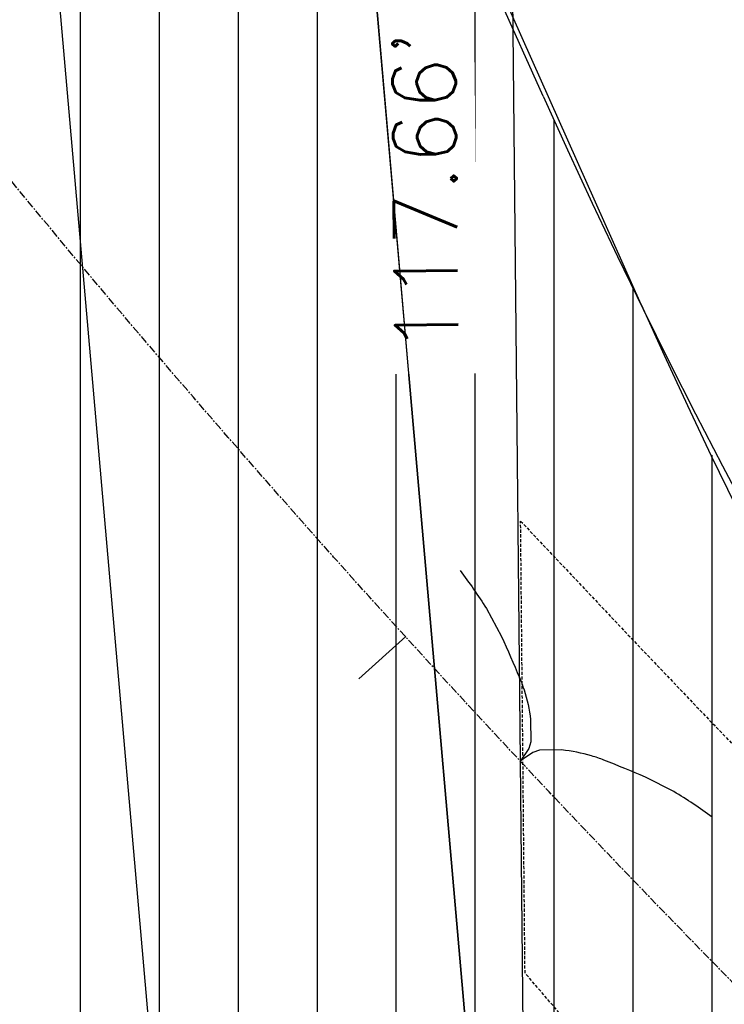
# Model space of a CAD drawing. Extents: x 429357 to 505151, y 227904 to 248592.
# Tile 424 of 656: x 441965 to 442077, y 236317 to 236473. Entities that reach past the tile are written whole.
import ezdxf

# ---------------------------------------------------------------- set-up
doc = ezdxf.new("R2010")
doc.units = 0
doc.header["$MEASUREMENT"] = 0
doc.linetypes.add('CENTER', pattern=[2, 1.25, -0.25, 0.25, -0.25])
doc.linetypes.add('DASHED', pattern=[0.75, 0.5, -0.25])
for name, color, linetype in [('C-ALGN-TEXT', 3, 'Continuous'), ('V-ANNO-TIE', 1, 'Continuous'), ('V-ASPH-EDGE', 171, 'DASHED'), ('V-PROP-LINE-GOVT', 13, 'Continuous'), ('V-RWAY-BRNG', 63, 'Continuous'), ('V-RWAY-CNTR-2012', 4, 'CENTER'), ('V-RWAY-CNTR-ALIGN-STALBLS', 3, 'Continuous'), ('V-RWAY-LINE-COVER', 73, 'Continuous'), ('V-RWAY-LINE-Original PLO', 13, 'Continuous'), ('V-RWAY-PATT-NEW ROAD-400', 23, 'Continuous'), ('V-RWAY-PATT-NEW ROAD-COVER', 23, 'Continuous'), ('V-RWAY-PATT-OLD ROAD', 21, 'Continuous'), ('V-RWAY-PATT-RR', 24, 'Continuous'), ('V-RWAY-PATT-RR-COVER', 24, 'Continuous'), ('V-RWAY-PATT-RR-KEY', 24, 'Continuous')]:
    doc.layers.add(name, color=color, linetype=linetype)
doc.styles.add('L100', font='simplex.shx', dxfattribs={"height": 0.1})

# ---------------------------------------------------------------- blocks, each defined once
blk = doc.blocks.new('half_tic')
blk.add_line((0, 0), (0, 0.04164999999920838))
blk = doc.blocks.new('*U161')
at = {"layer": 'C-ALGN-TEXT', "color": 3, "linetype": 'Continuous', "lineweight": -3, "xscale": 240.0960384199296, "yscale": 240.0960384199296, "zscale": 240.0960384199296, "rotation": 132.2961171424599}
blk.add_blockref('half_tic', (442026.4968298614, 236375.1947772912), dxfattribs=at)
blk = doc.blocks.new('tie')
at = {"color": 1}
blk.add_lwpolyline([(0.3, 0.1, 0.02307244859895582), (0.2269039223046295, 0.09835760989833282), (0.1771062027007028, 0.0915560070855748, 0.00664751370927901), (0.1076052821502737, 0.07629261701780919, 0.02307244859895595), (0.08786796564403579, 0.07071067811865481, 0.0445134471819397), (0.04346351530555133, 0.05137316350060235), (0.01474548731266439, 0.03079341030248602), (0.008198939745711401, 0.02194070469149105), (0, 0)], format="xyb", dxfattribs=at)
blk = doc.blocks.new('tie3')
at = {"color": 1}
blk.add_lwpolyline([(0.3144912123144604, -0.03309497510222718, -0.02307244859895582), (0.2427544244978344, -0.04722180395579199), (0.192659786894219, -0.05129635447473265, -0.00664751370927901), (0.1215025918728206, -0.05134764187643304, -0.02307244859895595), (0.1010264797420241, -0.05014409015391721, -0.0445134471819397), (0.05350093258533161, -0.04081579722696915), (0.02102691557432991, -0.02689855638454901), (0.01272860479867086, -0.01966214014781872), (0, 0)], format="xyb", dxfattribs=at)

msp = doc.modelspace()

# ---------------------------------------------------------------- hatches: boundary and pattern name
at = {"layer": 'V-RWAY-PATT-OLD ROAD'}
h = msp.add_hatch(dxfattribs=at)
h.set_pattern_fill('ANSI31', color=256, scale=100, angle=45)
h.set_pattern_definition([(90, (0, 0), (-12.5, 2.664535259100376e-15), [])])
edge = h.paths.add_edge_path()
edge.add_line((444754.7902537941, 235688.7139485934), (445152.242234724, 235891.9075307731))
edge.add_line((445152.242234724, 235891.9075307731), (444804.834635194, 235935.4961069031))
edge.add_line((444804.834635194, 235935.4961069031), (444618.22951448, 235955.8303361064))
edge.add_arc((443941.3333751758, 237279.8569683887), 1487.022160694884, 267.29236154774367, 297.0779613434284, ccw=False)
edge.add_line((443871.0870157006, 235794.4949400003), (442962.2969302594, 235837.4737690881))
edge.add_line((442962.2969302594, 235837.4737690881), (442857.2417159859, 235844.8373698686))
edge.add_line((442857.2417159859, 235844.8373698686), (442782.7034142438, 235856.4437475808))
edge.add_line((442782.7034142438, 235856.4437475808), (442695.913377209, 235877.424834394))
edge.add_line((442695.913377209, 235877.424834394), (442629.2378515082, 235899.3191366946))
edge.add_line((442629.2378515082, 235899.3191366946), (442556.853763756, 235929.2295156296))
edge.add_line((442556.853763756, 235929.2295156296), (442514.7602990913, 235949.8077847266))
edge.add_line((442514.7602990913, 235949.8077847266), (442495.0814236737, 235960.2897114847))
edge.add_line((442495.0814236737, 235960.2897114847), (442440.3546220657, 235992.5402412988))
edge.add_line((442440.3546220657, 235992.5402412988), (442388.503931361, 236027.6996443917))
edge.add_line((442388.503931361, 236027.6996443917), (442333.5335692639, 236070.5680968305))
edge.add_line((442333.5335692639, 236070.5680968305), (442301.7545508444, 236098.3580085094))
edge.add_line((442301.7545508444, 236098.3580085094), (442240.0489784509, 236159.8259130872))
edge.add_line((442240.0489784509, 236159.8259130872), (442202.8157549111, 236202.7021063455))
edge.add_line((442202.8157549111, 236202.7021063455), (442141.7869390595, 236285.5531705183))
edge.add_line((442141.7869390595, 236285.5531705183), (442110.0769709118, 236336.9418835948))
edge.add_line((442110.0769709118, 236336.9418835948), (442079.7270699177, 236393.8177041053))
edge.add_line((442079.7270699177, 236393.8177041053), (442048.2752310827, 236460.689768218))
edge.add_line((442048.2752310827, 236460.689768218), (441604.9436267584, 237454.6921821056))
edge.add_line((441604.9436267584, 237454.6921821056), (441491.3046447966, 237696.9980128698))
edge.add_line((441491.3046447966, 237696.9980128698), (441412.3231467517, 237846.3385729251))
edge.add_line((441412.3231467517, 237846.3385729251), (441328.0562235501, 237988.4674935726))
edge.add_line((441328.0562235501, 237988.4674935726), (441238.6121246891, 237930.3074923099))
edge.add_line((441238.6121246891, 237930.3074923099), (441324.3246350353, 237781.1410585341))
edge.add_line((441324.3246350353, 237781.1410585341), (441387.0982817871, 237653.632227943))
edge.add_line((441387.0982817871, 237653.632227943), (441430.9992233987, 237551.4581331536))
edge.add_line((441430.9992233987, 237551.4581331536), (441991.4290983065, 236161.0223578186))
edge.add_arc((444602.7808922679, 237213.5553731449), 2815.490000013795, 201.9524216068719, 209.3258199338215)
edge.add_arc((442975.3944529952, 236837.9861106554), 1300.463355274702, 230.4943875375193, 268.7984778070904)
edge.add_line((442948.1250611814, 235537.8086924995), (443856.9152377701, 235494.8298591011))
edge.add_arc((443941.3333830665, 237279.8569318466), 1787.02212456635, 267.292364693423, 297.0779617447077)
at = {"layer": 'V-RWAY-PATT-RR'}
h = msp.add_hatch(dxfattribs=at)
h.set_pattern_fill('DOTS', color=256, scale=2, angle=90)
h.set_pattern_definition([(90, (0, 0), (-12.5, 6.250000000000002), [0, -12.5])])
edge = h.paths.add_edge_path()
edge.add_line((463249.5569567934, 239485.3821469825), (461904.7070020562, 239374.4039449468))
edge.add_arc((462009.4010453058, 238105.7063381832), 1273.009999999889, 94.71740949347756, 114.6678835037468)
edge.add_line((461478.1004505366, 239262.5443294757), (461031.2811906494, 239057.3337984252))
edge.add_arc((460759.9026580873, 239648.2252816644), 650.2300000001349, 271.17661248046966, 294.66788350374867, ccw=False)
edge.add_line((460773.2546879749, 238998.1323835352), (460346.4777835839, 238989.3669624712))
edge.add_arc((460406.6379977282, 236060.2447020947), 2929.739999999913, 91.1766124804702, 111.026612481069)
edge.add_line((459355.4427855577, 238794.904661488), (459131.218265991, 238708.7134183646))
edge.add_arc((458939.5680135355, 239207.2871043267), 534.1400000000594, 256.443279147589, 291.02661248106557, ccw=False)
edge.add_line((458814.3613980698, 238688.0291308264), (458387.2810669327, 238791.0093170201))
edge.add_arc((457932.7290611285, 236905.88725293), 1939.149999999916, 76.4432791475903, 106.7099458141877)
edge.add_line((457375.1715032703, 238763.151986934), (457000.1484570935, 238650.5687186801))
edge.add_arc((456858.6967817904, 239121.7545261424), 491.9599999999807, 259.55994581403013, 286.7099458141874, ccw=False)
edge.add_line((456769.5503367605, 238637.9389074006), (456400.7484175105, 238705.8932659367))
edge.add_arc((456037.151750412, 236732.5813026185), 2006.529999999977, 79.55994581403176, 118.7266124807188)
edge.add_line((455072.7515140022, 238492.1536441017), (454863.0398948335, 238377.2132518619))
edge.add_arc((454394.0018526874, 239232.9848857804), 975.8799999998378, 277.9103045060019, 298.72661248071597, ccw=False)
edge.add_arc((454135.6978361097, 241092.0256720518), 2852.780000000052, 269.1932791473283, 277.9103045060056, ccw=False)
edge.add_line((454095.5322062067, 238239.5284414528), (453403.3836644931, 238249.2744919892))
edge.add_arc((453381.4962838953, 236694.8685809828), 1554.560000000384, 89.19327914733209, 119.9432791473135)
edge.add_line((452605.5494438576, 238041.9258533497), (452483.7873136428, 237971.7870833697))
edge.add_arc((452222.5112140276, 238425.3669575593), 523.4499999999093, 271.9544379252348, 299.9432791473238, ccw=False)
edge.add_line((452240.3633516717, 237902.221467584), (451086.9456391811, 237862.8615339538))
edge.add_arc((451115.1744916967, 237035.633043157), 827.710000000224, 91.9544379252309, 110.8395699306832)
edge.add_line((450820.7145963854, 237809.1944267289), (450693.6046129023, 237760.809394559))
edge.add_arc((450224.5520669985, 238993.0347065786), 1318.480000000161, 281.2229032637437, 290.83956993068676, ccw=False)
edge.add_line((450481.1631621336, 237699.7674270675), (449789.9815760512, 237562.6226414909))
edge.add_arc((450145.3091580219, 235771.8445185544), 1825.689999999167, 101.2229032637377, 111.5229032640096)
edge.add_line((449475.5125713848, 237470.2309612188), (449217.3484181, 237368.4181674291))
edge.add_arc((448647.9650044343, 238812.1894402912), 1551.989999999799, 282.6229032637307, 291.52290326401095, ccw=False)
edge.add_line((448987.1265540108, 237297.7118394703), (448143.3331885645, 237108.7474961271))
edge.add_arc((448499.7872808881, 235517.0525082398), 1631.119999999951, 102.6229032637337, 118.0501507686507)
edge.add_line((447732.7625232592, 236956.5751637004), (447555.3000096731, 236862.0173316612))
edge.add_arc((447294.9304856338, 237350.6688711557), 553.6899999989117, 281.36681743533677, 298.0501507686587, ccw=False)
edge.add_line((447404.057019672, 236807.8392333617), (447179.3068485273, 236762.6570887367))
edge.add_arc((447321.9898558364, 236052.9070186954), 723.9499999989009, 101.3668174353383, 126.716817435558)
edge.add_line((446889.1687771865, 236633.2254798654), (446741.1121535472, 236522.7998569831))
edge.add_arc((446432.1498260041, 236937.0508057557), 516.7799999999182, 277.53388763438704, 306.71681743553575, ccw=False)
edge.add_line((446499.9061748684, 236424.731915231), (446016.0313089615, 236360.7374094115))
edge.add_arc((446189.5670424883, 235048.6000826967), 1323.562999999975, 97.53388763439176, 132.8005543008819)
edge.add_line((445290.2742763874, 236019.7290832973), (444246.4260034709, 235053.0962259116))
edge.add_arc((443521.8880459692, 235835.5108622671), 1066.36199999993, 228.9838876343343, 312.8005543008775, ccw=False)
edge.add_line((442822.0653362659, 235030.91401289), (442755.0557848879, 235089.1976189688))
edge.add_arc((444602.7808922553, 237213.5553731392), 2815.489999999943, 201.9524216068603, 228.9838876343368, ccw=False)
edge.add_line((441991.4290983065, 236161.0223578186), (441430.9992233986, 237551.4581331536))
edge.add_arc((439156.5041961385, 236634.6988076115), 2452.299999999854, 21.95242160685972, 32.48251394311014)
edge.add_line((441225.1550658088, 237951.6873684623), (440654.1831325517, 238848.5376687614))
edge.add_line((440654.1831325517, 238848.5376687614), (440485.4906138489, 238741.1410458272))
edge.add_line((440485.4906138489, 238741.1410458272), (441056.4625471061, 237844.2907455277))
edge.add_arc((439156.5041961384, 236634.6988076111), 2252.322000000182, 27.76665392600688, 32.482513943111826, ccw=False)
edge.add_arc((439156.504196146, 236634.6988076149), 2252.32199999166, 21.952425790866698, 27.766653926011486, ccw=False)
edge.add_line((441245.5206451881, 237476.6992038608), (441805.719503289, 236086.8368777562))
edge.add_arc((444602.5515866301, 237214.1299268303), 3015.46999999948, 201.9524257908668, 228.9791129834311)
edge.add_line((442623.3957599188, 234939.047173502), (442690.6822036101, 234880.5128819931))
edge.add_arc((443521.8243438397, 235835.9288847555), 1266.339999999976, 228.9791129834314, 290.2257014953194)
edge.add_arc((443521.8243438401, 235835.9288847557), 1266.339999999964, 290.2257014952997, 294.2147918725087)
edge.add_arc((443521.8243438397, 235835.9288847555), 1266.339999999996, 294.2147918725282, 312.7856754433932)
edge.add_line((444381.9957204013, 234906.5623270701), (444602.2903960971, 235110.4551537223))
edge.add_line((444602.2903960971, 235110.4551537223), (445223.2806271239, 235685.210095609))
edge.add_line((445223.2806271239, 235685.210095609), (445300.9499702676, 235757.0966351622))
edge.add_line((445300.9499702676, 235757.0966351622), (445415.1598807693, 235862.8031458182))
edge.add_line((445415.1598807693, 235862.8031458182), (445426.535522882, 235873.3318243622))
edge.add_arc((446189.7224646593, 235048.7514671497), 1123.560000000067, 97.51900877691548, 132.7856754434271, ccw=False)
edge.add_line((446042.6988944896, 236162.6505395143), (446284.5677246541, 236194.574813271))
edge.add_line((446284.5677246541, 236194.574813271), (446525.9442485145, 236226.4341075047))
edge.add_line((446525.9442485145, 236226.4341075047), (446587.0863805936, 236237.216423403))
edge.add_line((446587.0863805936, 236237.216423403), (446647.0660920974, 236253.249291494))
edge.add_arc((446432.1499209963, 236937.0508766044), 716.7800000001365, 287.4477299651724, 306.7168174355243)
edge.add_line((446860.6843401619, 236362.4798888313), (447008.7408688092, 236472.9054408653))
edge.add_arc((447321.989855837, 236052.9070186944), 523.9499999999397, 101.36681743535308, 126.71681743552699, ccw=False)
edge.add_line((447218.7247661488, 236566.5799922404), (447371.5301967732, 236597.2988879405))
edge.add_line((447371.5301967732, 236597.2988879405), (447443.4806873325, 236611.7632928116))
edge.add_line((447443.4806873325, 236611.7632928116), (447587.8170744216, 236656.2146867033))
edge.add_arc((447294.9441192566, 237350.630811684), 753.6500000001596, 292.8677919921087, 298.0501507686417)
edge.add_line((447649.343678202, 236685.5073080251), (447826.8113679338, 236780.0678980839))
edge.add_arc((448499.7872808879, 235517.0525082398), 1431.119999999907, 102.62290326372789, 118.0501507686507, ccw=False)
edge.add_line((448187.0398554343, 236913.5815993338), (448576.1928055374, 237000.7309355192))
edge.add_line((448576.1928055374, 237000.7309355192), (448886.9053762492, 237070.3138444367))
edge.add_line((448886.9053762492, 237070.3138444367), (449030.8332208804, 237102.5459426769))
edge.add_arc((448647.9650044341, 238812.1894402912), 1751.989999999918, 282.6229032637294, 291.5229032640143)
edge.add_line((449290.7230421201, 237182.363969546), (449548.8871954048, 237284.1767633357))
edge.add_arc((450145.309158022, 235771.8445185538), 1625.689999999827, 101.22290326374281, 111.52290326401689, ccw=False)
edge.add_line((449828.9068680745, 237366.4471546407), (450520.088454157, 237503.5919402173))
edge.add_arc((450224.5520669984, 238993.0347065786), 1518.480000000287, 281.222903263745, 290.8395699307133)
edge.add_line((450764.7551113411, 237573.893353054), (450891.8650948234, 237622.2783852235))
edge.add_arc((451115.174491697, 237035.6330431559), 627.710000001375, 91.9544379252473, 110.83956993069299, ccw=False)
edge.add_line((451093.7665915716, 237662.9778812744), (452220.4698538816, 237701.4261946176))
edge.add_line((452220.4698538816, 237701.4261946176), (452345.163784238, 237712.3899246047))
edge.add_line((452345.163784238, 237712.3899246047), (452440.8698575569, 237735.6573046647))
edge.add_arc((452222.5112140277, 238425.3669575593), 723.4499999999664, 287.5675279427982, 299.9432791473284)
edge.add_line((452583.6157975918, 237798.4830909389), (452705.3779278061, 237868.6218609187))
edge.add_arc((453381.4962838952, 236694.8685809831), 1354.560000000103, 89.19327914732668, 119.9432791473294, ccw=False)
edge.add_line((453400.5677705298, 238049.2943161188), (454092.7163122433, 238039.5482655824))
edge.add_arc((454135.6978361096, 241092.0256720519), 3052.780000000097, 269.1932791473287, 277.9103045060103)
edge.add_arc((454394.0018526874, 239232.9848857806), 1175.880000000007, 277.9103045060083, 298.7266124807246)
edge.add_line((454959.1660665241, 238201.8286484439), (455168.8776856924, 238316.7690406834))
edge.add_arc((456037.151750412, 236732.5813026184), 1806.530000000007, 79.55994581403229, 118.72661248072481, ccw=False)
edge.add_line((456364.5070787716, 238509.2042592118), (456733.3089980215, 238441.2499006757))
edge.add_arc((456858.6967817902, 239121.7545261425), 691.9600000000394, 259.5599458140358, 286.7099458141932)
edge.add_line((457057.6538133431, 238459.014199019), (457432.67685952, 238571.5974672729))
edge.add_arc((457932.7290611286, 236905.8872529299), 1739.150000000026, 76.44327914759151, 106.70994581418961, ccw=False)
edge.add_line((458340.3994945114, 238596.5816488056), (458767.4798256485, 238493.6014626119))
edge.add_arc((458939.5680135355, 239207.2871043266), 734.1399999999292, 256.44327914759, 291.0266124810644)
edge.add_line((459202.978573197, 238522.0306438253), (459427.2030927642, 238608.2218869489))
edge.add_arc((460406.6379977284, 236060.2447020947), 2729.739999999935, 91.17661248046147, 111.0266124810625, ccw=False)
edge.add_line((460350.584647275, 238789.4091327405), (460777.3615516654, 238798.1745538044))
edge.add_line((460777.3615516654, 238798.1745538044), (460905.1735372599, 238810.4977456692))
edge.add_line((460905.1735372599, 238810.4977456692), (460994.2399259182, 238830.9266227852))
edge.add_line((460994.2399259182, 238830.9266227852), (461084.0813343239, 238862.2232213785))
edge.add_line((461084.0813343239, 238862.2232213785), (461241.004304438, 238933.5688581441))
edge.add_line((461241.004304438, 238933.5688581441), (461561.5720013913, 239080.7958763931))
edge.add_arc((462009.4010453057, 238105.7063381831), 1073.009999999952, 94.71740949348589, 114.66788350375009, ccw=False)
edge.add_line((461921.1552692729, 239175.0814562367), (462039.9068161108, 239184.8809384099))
edge.add_line((462039.9068161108, 239184.8809384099), (462395.6163005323, 239214.2343981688))
edge.add_line((462395.6163005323, 239214.2343981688), (463072.2936633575, 239270.0744097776))
edge.add_line((463072.2936633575, 239270.0744097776), (463303.6536176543, 239289.6477164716))
edge.add_line((463303.6536176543, 239289.6477164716), (463249.5569567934, 239485.3821469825))

# ---------------------------------------------------------------- linework, layer by layer
at = {"layer": 'V-ASPH-EDGE', "flags": 128}
msp.add_lwpolyline([(442044.6988764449, 236393.4513117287), (442047.2699509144, 236390.7057798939), (442062.6269509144, 236374.4617798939), (442075.3249509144, 236361.1657798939), (442087.1059509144, 236348.9757798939), (442107.9245519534, 236328.2729003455), (442120.4325519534, 236316.0629003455), (442131.9015519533, 236305.1979003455), (442147.8775519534, 236290.3589003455), (442158.7995519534, 236280.6509003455), (442170.4265519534, 236270.3989003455), (442184.0185519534, 236258.5439003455), (442200.3935519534, 236244.4569003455), (442213.8285519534, 236233.1909003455), (442226.0275519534, 236223.2179003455), (442247.2515519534, 236206.2969003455), (442260.4045519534, 236195.6369003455), (442273.5225519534, 236185.4369003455), (442287.4355519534, 236174.8559003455), (442299.9165519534, 236165.5029003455), (442314.3805519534, 236154.4249003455), (442330.9685519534, 236142.3439003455), (442347.3915519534, 236131.0689003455), (442362.6195519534, 236120.8069003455), (442375.6805519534, 236112.3699003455), (442388.3235519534, 236103.8369003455), (442403.5935519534, 236093.6819003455), (442419.9535519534, 236083.6689003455), (442437.7845519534, 236072.8519003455), (442454.5625519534, 236063.1609003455), (442474.2805519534, 236051.4889003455), (442488.2355519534, 236043.5139003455), (442503.8335519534, 236034.3519003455), (442517.6465519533, 236026.3549003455), (442533.6785519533, 236017.4849003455), (442550.2685519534, 236008.1409003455), (442562.7475519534, 236001.5459003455), (442577.7765519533, 235993.9239003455), (442592.4755519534, 235986.6149003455), (442608.0799294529, 235978.8850342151), (442629.7299294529, 235968.3140342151), (442660.3089294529, 235953.7550342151), (442694.9789294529, 235938.3060342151), (442725.1869294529, 235925.6060342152), (442754.5379294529, 235914.0730342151), (442816.8489294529, 235890.5610342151), (442853.7999294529, 235877.4980342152), (442889.9469294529, 235866.2050342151), (442929.1699294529, 235855.0980342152), (442964.0986736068, 235845.8306425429), (442998.4226736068, 235837.3816425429), (443035.5116736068, 235829.0766425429), (443072.0566736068, 235821.5196425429), (443117.5216736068, 235813.0186425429), (443159.4956736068, 235805.7756425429), (443200.0916736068, 235799.3896425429), (443235.2726736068, 235795.8826425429), (443272.8076736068, 235792.4836425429), (443315.3686736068, 235789.1286425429), (443360.6446736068, 235786.6996425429), (443404.7806736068, 235784.9286425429), (443450.8496736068, 235783.9366425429), (443478.7356736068, 235783.6316425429), (443507.7006736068, 235783.2546425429), (443590.7136736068, 235781.4776425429), (443629.0086736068, 235780.5516425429), (443673.1060250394, 235779.5676839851), (443707.1200250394, 235778.5876839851), (443756.5400250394, 235776.4856839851), (443798.0340250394, 235775.1076839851), (443840.6830250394, 235773.1646839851), (443891.4550250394, 235771.6036839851), (443941.9300250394, 235769.8366839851), (443984.9960250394, 235768.3706839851), (444012.4032633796, 235767.5876799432), (444051.5102633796, 235766.1116799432), (444095.8742633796, 235764.2476799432), (444139.9132633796, 235762.5816799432), (444184.6812633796, 235761.3126799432), (444228.8012633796, 235760.3416799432), (444274.0702633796, 235758.9886799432), (444310.3002633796, 235758.3206799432), (444358.7252633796, 235757.1666799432), (444442.7922633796, 235755.1086799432), (444488.8112633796, 235753.9346799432), (444526.3457263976, 235753.5234540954), (444568.5867263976, 235752.9824540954), (444622.2937263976, 235752.0974540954), (444674.8057263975, 235751.6594540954), (444730.3257263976, 235751.0104540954), (444743.0827263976, 235750.7024540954), (444747.5347199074, 235751.6151265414), (444749.4617263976, 235752.1544540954), (444753.7406823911, 235753.6853861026), (444757.8489764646, 235755.6283572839), (444757.9387263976, 235755.6764540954), (444766.3978019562, 235761.5486467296), (444769.4417263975, 235763.9824540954), (444772.8067263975, 235768.7184540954), (444776.1477263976, 235774.3754540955), (444778.5097263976, 235779.2474540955), (444778.6157263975, 235782.1164540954), (444781.4227263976, 235782.2494540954), (444794.6497263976, 235785.4424540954), (444796.1702350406, 235779.9080986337), (444797.6087263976, 235776.0014540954), (444800.0403664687, 235770.8025923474), (444801.9727263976, 235767.4264540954), (444804.6513244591, 235763.9904648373), (444807.6538101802, 235760.8335693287), (444810.951267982, 235757.9861701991), (444811.7797263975, 235757.3544540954), (444815.398329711, 235754.9282183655), (444819.2373211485, 235752.8683507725), (444822.6967263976, 235751.4014540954), (444826.8341506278, 235749.9076884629), (444829.1857263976, 235749.2564540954), (444833.5021510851, 235748.4090504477), (444837.8808510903, 235747.9888108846), (444838.6537263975, 235747.9594540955), (444870.1357263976, 235747.9224540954), (444913.6467263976, 235749.3594540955), (444956.9997263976, 235750.8414540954), (444999.0317263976, 235752.7804540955), (445063.8220079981, 235757.3675328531), (445095.264007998, 235759.4735328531), (445110.862007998, 235760.8215328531), (445088.3320079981, 235740.5345328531), (445067.7930079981, 235720.5745328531), (445008.6790079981, 235716.7285328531), (444954.0350079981, 235713.8235328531), (444903.0000079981, 235712.0755328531), (444853.1270079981, 235711.0785328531), (444799.6750079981, 235710.4365328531), (444747.982007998, 235710.8335328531), (444697.7240079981, 235711.8615328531), (444662.1667263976, 235712.3274540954), (444614.1057263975, 235713.1644540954), (444559.3007263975, 235713.9174540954), (444508.2957263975, 235714.8094540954), (444464.2807263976, 235715.5054540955), (444405.2250994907, 235715.2867763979), (444353.3350994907, 235715.7577763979), (444294.9030994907, 235716.1307763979), (444247.4580994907, 235716.702776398), (444196.7410473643, 235717.2526430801), (444150.1240473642, 235717.7376430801), (444094.6560473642, 235718.3656430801), (444056.9340473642, 235718.8406430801), (444014.5680473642, 235720.0936430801), (443967.8100473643, 235720.5816430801), (443917.1950473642, 235721.6376430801), (443880.6782502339, 235722.2236464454), (443823.7482502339, 235723.3226464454), (443782.9112502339, 235723.6606464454), (443726.0312502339, 235724.4906464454), (443685.1202502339, 235725.2196464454), (443653.1989721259, 235725.8385892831), (443607.2179721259, 235726.2935892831), (443557.9889721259, 235726.6175892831), (443508.431972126, 235727.6025892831), (443462.7329721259, 235729.0235892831), (443416.7459721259, 235730.1355892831), (443367.1539721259, 235731.7145892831), (443326.3489721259, 235733.9895892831), (443289.599081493, 235736.5533052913), (443245.985081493, 235739.9673052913), (443199.644081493, 235745.2113052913), (443155.761081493, 235751.2633052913), (443114.1840814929, 235757.7693052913), (443076.699081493, 235764.5743052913), (443039.7915306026, 235771.9136593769), (443000.4195306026, 235780.6486593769), (442957.7755306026, 235791.0046593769), (442920.3845306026, 235801.0086593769), (442880.1595306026, 235812.6956593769), (442833.9905306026, 235827.3856593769), (442801.8049294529, 235838.3930342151), (442768.6799294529, 235850.5560342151), (442730.4979294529, 235865.3710342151), (442690.7699294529, 235881.6150342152), (442663.8425519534, 235893.1469003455), (442625.9835519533, 235910.2139003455), (442615.1284781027, 235915.1623128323), (442609.8359591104, 235917.304935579), (442601.2123503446, 235920.7660587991), (442588.6036862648, 235925.6523544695), (442574.4650619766, 235930.7333246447), (442555.3459294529, 235938.0240342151), (442532.4599294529, 235947.9800342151), (442518.8319294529, 235954.4210342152), (442503.8799294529, 235962.1770342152), (442497.4069294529, 235965.8820342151), (442482.4929294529, 235973.6810342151), (442471.6509294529, 235979.5540342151), (442457.6829294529, 235987.7350342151), (442448.0789509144, 235993.4647798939), (442439.0959509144, 235998.7917798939), (442427.1839509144, 236006.1147798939), (442417.0959509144, 236012.4327798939), (442392.9669509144, 236027.2677798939), (442380.4579509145, 236035.3397798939), (442370.1379509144, 236042.1907798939), (442358.3129509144, 236050.1787798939), (442345.9289509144, 236058.5187798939), (442334.7099509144, 236066.4437798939), (442321.9209509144, 236075.0587798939), (442308.3929509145, 236084.8197798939), (442294.9909509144, 236094.0537798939), (442282.8919509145, 236102.9177798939), (442268.3539509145, 236113.6797798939), (442254.7219509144, 236124.0627798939), (442243.3339509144, 236132.8287798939), (442230.8589509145, 236142.5787798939), (442222.5789509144, 236149.0847798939), (442208.4779509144, 236161.0837798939), (442196.2739509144, 236170.8677798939), (442185.9059509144, 236179.7417798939), (442174.5699509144, 236189.3887798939), (442149.8639509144, 236211.5087798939), (442139.5659509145, 236221.0277798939), (442120.9969509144, 236238.8157798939), (442112.2089509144, 236247.6637798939), (442107.0279509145, 236252.8137798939), (442096.6909509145, 236263.5787798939), (442089.1029509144, 236271.2917798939), (442081.9679509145, 236279.0627798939), (442075.8509509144, 236285.9627798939), (442072.4359509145, 236289.9417798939), (442063.3079509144, 236300.9147798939), (442052.8699509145, 236313.1857798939), (442045.3978140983, 236321.9025171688)], close=True, dxfattribs=at)
at = {"layer": 'V-PROP-LINE-GOVT', "flags": 128}
msp.add_lwpolyline([(442059.3118, 234897.5572), (441945.7595, 246226.8005)], dxfattribs=at)
at = {"layer": 'V-RWAY-CNTR-2012', "flags": 128}
msp.add_lwpolyline([(476548.782, 239155.827), (475111.9614, 239916.1179), (473565.2393875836, 240734.3284688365), (472274.9078107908, 241416.9093883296, 0.2066784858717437), (470957.7294053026, 241521.1266733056), (466819.480687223, 240109.8638809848, 0.009526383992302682), (466350.1085282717, 239939.7452619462), (465811.3206766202, 239732.7720050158, -0.061723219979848), (465127.4905666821, 239562.9066289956), (462462.6709183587, 239241.0845227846, 0.03140258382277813), (461970.6936998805, 239150.0495670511), (461069.4053455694, 238923.984878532, -0.05417149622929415), (458617.0039059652, 238584.5964551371), (456389.3629451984, 238519.3534203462, 0.04151507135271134), (455445.5231598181, 238412.9486377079), (454259.0416585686, 238178.3054050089, 0.01539656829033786), (453571.4295535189, 238020.1786012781), (452606.2642383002, 237766.7013382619, -0.04824989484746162), (452061.726126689, 237678.6000326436), (450879.0993406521, 237602.8369664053, 0.06412965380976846), (450160.6938966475, 237463.1381858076), (447818.5034670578, 236686.5873369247, 0.02225913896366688), (447342.1408133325, 236504.747137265), (446252.6920213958, 236032.3190186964, -0.1067318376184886), (444731.4472832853, 235729.4755554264), (443408.3298849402, 235750.8478341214, -0.2911997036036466), (441696.2316602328, 236879.6187747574), (441414.0190787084, 237509.5622100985)], format="xyb", dxfattribs=at)
at = {"layer": 'V-RWAY-LINE-COVER'}
msp.add_arc((443012.1926327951, 236892.5215852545), 1056.226999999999, 204.1322222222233, 267.2923646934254, dxfattribs=at)
at = {"layer": 'V-RWAY-LINE-Original PLO'}
msp.add_arc((442973.0911480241, 236833.9963841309), 995.9199999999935, 204.0756980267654, 267.2923646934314, dxfattribs=at)

# ---------------------------------------------------------------- block references
at = {"layer": 'V-ANNO-TIE'}
for name, xscale, yscale, zscale, rotation in [('tie3', 100, 100, 100, 113.6632601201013), ('tie', 100.0000000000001, 100.0000000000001, 100.0000000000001, 325.2560324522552)]:
    msp.add_blockref(name, (442044.6992494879, 236355.4681360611), dxfattribs=dict(at, xscale=xscale, yscale=yscale, zscale=zscale, rotation=rotation))
at = {"layer": 'V-RWAY-CNTR-ALIGN-STALBLS', "color": 3, "linetype": 'Continuous', "lineweight": -3}
msp.add_blockref('*U161', (0, 0), dxfattribs=at)

# ---------------------------------------------------------------- next in the draw order: texts
at = {"layer": 'V-RWAY-BRNG', "linetype": 'Continuous', "lineweight": -3, "insert": (442029.6018649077, 236445.4814710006), "char_height": 10.00000564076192, "attachment_point": 5, "rotation": 90.57425280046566, "style": 'L100', "bg_fill": 3, "box_fill_scale": 1.3, "bg_fill_color": 256, "bg_fill_transparency": 0}
msp.add_mtext("117.66'", dxfattribs=at)

# ---------------------------------------------------------------- next in the draw order: hatches: boundary and pattern name
at = {"layer": 'V-RWAY-PATT-NEW ROAD-400'}
h = msp.add_hatch(dxfattribs=at)
h.set_pattern_fill('ANSI31', color=256, scale=400, angle=50)
h.set_pattern_definition([(95, (0, 0), (-49.80973490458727, -4.3577871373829), [])])
edge = h.paths.add_edge_path()
edge.add_line((444754.7902537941, 235688.7139485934), (445152.242234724, 235891.9075307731))
edge.add_line((445152.242234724, 235891.9075307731), (444804.834635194, 235935.4961069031))
edge.add_line((444804.834635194, 235935.4961069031), (444618.22951448, 235955.8303361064))
edge.add_arc((443941.3333751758, 237279.8569683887), 1487.022160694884, 267.29236154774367, 297.0779613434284, ccw=False)
edge.add_line((443871.0870157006, 235794.4949400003), (442962.2969302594, 235837.4737690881))
edge.add_line((442962.2969302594, 235837.4737690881), (442858.4905107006, 235847.5377895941))
edge.add_line((442858.4905107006, 235847.5377895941), (442782.2923647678, 235861.6184170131))
edge.add_line((442782.2923647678, 235861.6184170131), (442699.1520910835, 235883.7495124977))
edge.add_line((442699.1520910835, 235883.7495124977), (442630.8484261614, 235907.5383003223))
edge.add_line((442630.8484261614, 235907.5383003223), (442563.9286095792, 235936.1352401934))
edge.add_line((442563.9286095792, 235936.1352401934), (442532.6556501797, 235951.4266071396))
edge.add_line((442532.6556501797, 235951.4266071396), (442512.6865152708, 235961.8717509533))
edge.add_line((442512.6865152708, 235961.8717509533), (442445.8126106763, 236000.9896755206))
edge.add_line((442445.8126106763, 236000.9896755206), (442388.9329959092, 236039.7831138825))
edge.add_line((442388.9329959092, 236039.7831138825), (442346.2858197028, 236072.6535520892))
edge.add_line((442346.2858197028, 236072.6535520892), (442306.8815892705, 236106.2952772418))
edge.add_line((442306.8815892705, 236106.2952772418), (442256.158681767, 236154.9389523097))
edge.add_line((442256.158681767, 236154.9389523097), (442207.6928551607, 236208.1272666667))
edge.add_line((442207.6928551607, 236208.1272666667), (442149.9818911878, 236282.4329748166))
edge.add_line((442149.9818911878, 236282.4329748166), (442115.8715524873, 236333.7515104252))
edge.add_line((442115.8715524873, 236333.7515104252), (442081.6223245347, 236392.8673278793))
edge.add_line((442081.6223245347, 236392.8673278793), (442048.2752310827, 236460.689768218))
edge.add_line((442048.2752310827, 236460.689768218), (441550.9097378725, 237570.8887739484))
edge.add_line((441550.9097378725, 237570.8887739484), (441491.3046447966, 237696.9980128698))
edge.add_line((441491.3046447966, 237696.9980128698), (441412.3231467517, 237846.3385729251))
edge.add_line((441412.3231467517, 237846.3385729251), (441328.0562235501, 237988.4674935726))
edge.add_line((441328.0562235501, 237988.4674935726), (441238.6121246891, 237930.3074923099))
edge.add_line((441238.6121246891, 237930.3074923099), (441324.3246350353, 237781.1410585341))
edge.add_line((441324.3246350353, 237781.1410585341), (441387.0982817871, 237653.632227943))
edge.add_line((441387.0982817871, 237653.632227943), (441430.9992233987, 237551.4581331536))
edge.add_line((441430.9992233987, 237551.4581331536), (441991.4290983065, 236161.0223578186))
edge.add_arc((444602.7808922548, 237213.5553731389), 2815.489999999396, 201.9524216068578, 208.7773178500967)
edge.add_arc((443012.1926327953, 236892.5215852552), 1356.22700000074, 229.7006958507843, 267.2923646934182)
edge.add_line((442948.1250611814, 235537.8086924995), (443856.9152377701, 235494.8298591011))
edge.add_arc((443941.3333830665, 237279.8569318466), 1787.02212456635, 267.292364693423, 297.0779617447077)
at = {"layer": 'V-RWAY-PATT-NEW ROAD-COVER'}
h = msp.add_hatch(dxfattribs=at)
h.set_pattern_fill('ANSI31', color=256, scale=700, angle=50)
h.set_pattern_definition([(95, (0, 0), (-87.16703608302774, -7.626127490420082), [])])
edge = h.paths.add_edge_path()
edge.add_line((444754.7902537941, 235688.7139485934), (445152.242234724, 235891.9075307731))
edge.add_line((445152.242234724, 235891.9075307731), (444804.834635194, 235935.4961069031))
edge.add_line((444804.834635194, 235935.4961069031), (444618.22951448, 235955.8303361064))
edge.add_arc((443941.3333751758, 237279.8569683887), 1487.022160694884, 267.29236154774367, 297.0779613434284, ccw=False)
edge.add_line((443871.0870157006, 235794.4949400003), (442962.2969302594, 235837.4737690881))
edge.add_line((442962.2969302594, 235837.4737690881), (442858.4905107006, 235847.5377895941))
edge.add_line((442858.4905107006, 235847.5377895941), (442782.2923647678, 235861.6184170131))
edge.add_line((442782.2923647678, 235861.6184170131), (442699.1520910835, 235883.7495124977))
edge.add_line((442699.1520910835, 235883.7495124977), (442630.8484261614, 235907.5383003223))
edge.add_line((442630.8484261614, 235907.5383003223), (442563.9286095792, 235936.1352401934))
edge.add_line((442563.9286095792, 235936.1352401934), (442532.6556501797, 235951.4266071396))
edge.add_line((442532.6556501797, 235951.4266071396), (442512.6865152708, 235961.8717509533))
edge.add_line((442512.6865152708, 235961.8717509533), (442445.8126106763, 236000.9896755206))
edge.add_line((442445.8126106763, 236000.9896755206), (442388.9329959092, 236039.7831138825))
edge.add_line((442388.9329959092, 236039.7831138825), (442346.2858197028, 236072.6535520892))
edge.add_line((442346.2858197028, 236072.6535520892), (442306.8815892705, 236106.2952772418))
edge.add_line((442306.8815892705, 236106.2952772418), (442256.158681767, 236154.9389523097))
edge.add_line((442256.158681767, 236154.9389523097), (442207.6928551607, 236208.1272666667))
edge.add_line((442207.6928551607, 236208.1272666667), (442149.9818911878, 236282.4329748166))
edge.add_line((442149.9818911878, 236282.4329748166), (442115.8715524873, 236333.7515104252))
edge.add_line((442115.8715524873, 236333.7515104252), (442081.6223245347, 236392.8673278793))
edge.add_line((442081.6223245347, 236392.8673278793), (442048.2752310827, 236460.689768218))
edge.add_line((442048.2752310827, 236460.689768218), (441550.9097378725, 237570.8887739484))
edge.add_line((441550.9097378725, 237570.8887739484), (441491.3046447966, 237696.9980128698))
edge.add_line((441491.3046447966, 237696.9980128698), (441412.3231467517, 237846.3385729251))
edge.add_line((441412.3231467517, 237846.3385729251), (441328.0562235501, 237988.4674935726))
edge.add_line((441328.0562235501, 237988.4674935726), (441238.6121246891, 237930.3074923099))
edge.add_line((441238.6121246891, 237930.3074923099), (441324.3246350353, 237781.1410585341))
edge.add_line((441324.3246350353, 237781.1410585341), (441387.0982817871, 237653.632227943))
edge.add_line((441387.0982817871, 237653.632227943), (441430.9992233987, 237551.4581331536))
edge.add_line((441430.9992233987, 237551.4581331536), (441991.4290983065, 236161.0223578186))
edge.add_arc((444602.7808922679, 237213.5553731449), 2815.490000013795, 201.9524216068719, 209.3258199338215)
edge.add_arc((443034.8987457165, 236998.3860833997), 1463.152755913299, 232.6928418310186, 266.6000235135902)
edge.add_line((442948.1250611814, 235537.8086924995), (443856.9152377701, 235494.8298591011))
edge.add_arc((443941.3333830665, 237279.8569318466), 1787.02212456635, 267.292364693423, 297.0779617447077)
at = {"layer": 'V-RWAY-PATT-RR-COVER'}
h = msp.add_hatch(dxfattribs=at)
h.set_pattern_fill('DOTS', color=256, scale=10, angle=90)
h.set_pattern_definition([(90, (0, 0), (-62.5, 31.25000000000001), [0, -62.5])])
h.paths.add_polyline_path([(463249.5569567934, 239485.3821469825), (461904.7070020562, 239374.4039449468, 0.08727091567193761), (461478.1004505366, 239262.5443294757), (461031.2811906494, 239057.3337984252, -0.1028604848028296), (460773.2546879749, 238998.1323835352), (460346.4777835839, 238989.3669624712, 0.08682919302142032), (459355.4427855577, 238794.904661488), (459131.218265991, 238708.7134183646, -0.152054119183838), (458814.3613980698, 238688.0291308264), (458387.2810669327, 238791.0093170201, 0.1328363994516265), (457375.1715032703, 238763.151986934), (457000.1484570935, 238650.5687186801, -0.1190215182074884), (456769.5503367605, 238637.9389074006), (456400.7484175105, 238705.8932659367, 0.172580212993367), (455072.7515140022, 238492.1536441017), (454863.0398948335, 238377.2132518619, -0.09107887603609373), (454528.3050780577, 238266.3906492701, -0.03805355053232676), (454095.5322062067, 238239.5284414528), (453403.3836644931, 238249.2744919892, 0.1349831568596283), (452605.5494438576, 238041.9258533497), (452483.7873136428, 237971.7870833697, -0.122735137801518), (452240.3633516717, 237902.221467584), (451086.9456391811, 237862.8615339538, 0.08258894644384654), (450820.7145963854, 237809.1944267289), (450693.6046129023, 237760.809394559, -0.04198526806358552), (450481.1631621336, 237699.7674270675), (449789.9815760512, 237562.6226414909, 0.04497251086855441), (449475.5125713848, 237470.2309612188), (449217.3484181, 237368.4181674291, -0.03885310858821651), (448987.1265540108, 237297.7118394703), (448143.3331885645, 237108.7474961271, 0.06741592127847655), (447732.7625232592, 236956.5751637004), (447555.3000096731, 236862.0173316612, -0.07292362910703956), (447404.057019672, 236807.8392333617), (447179.3068485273, 236762.6570887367, 0.1110635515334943), (446889.1687771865, 236633.2254798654), (446741.1121535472, 236522.7998569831, -0.1280272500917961), (446499.9061748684, 236424.731915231), (446016.0313089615, 236360.7374094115, 0.1551060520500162), (445290.2742763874, 236019.7290832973), (444246.4260034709, 235053.0962259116, -0.3829465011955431), (442822.0653362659, 235030.91401289), (442755.0557848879, 235089.1976189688, -0.1184970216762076), (441991.4290983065, 236161.0223578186), (441430.9992233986, 237551.4581331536, 0.04597855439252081), (441225.1550658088, 237951.6873684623), (440654.1831325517, 238848.5376687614), (440485.4906138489, 238741.1410458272), (441056.4625471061, 237844.2907455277, -0.02057972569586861), (441149.4764122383, 237683.991968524, -0.02537480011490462), (441245.5206451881, 237476.6992038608), (441805.719503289, 236086.8368777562, 0.118475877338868), (442623.3957599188, 234939.047173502), (442690.6822036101, 234880.5128819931, 0.2737875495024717), (443959.6223315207, 234647.673896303, 0.01740744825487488), (444041.224457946, 234681.0087502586, 0.08120858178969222), (444381.9957204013, 234906.5623270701), (444602.2903960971, 235110.4551537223), (445223.2806271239, 235685.210095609), (445415.1598807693, 235862.8031458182), (445426.535522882, 235873.3318243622, -0.1551060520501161), (446042.6988944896, 236162.6505395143), (446284.5677246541, 236194.574813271), (446525.9442485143, 236226.4341075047, 0.04334934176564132), (446647.0660920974, 236253.249291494, 0.08427593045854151), (446860.6843401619, 236362.4798888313), (447008.7408688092, 236472.9054408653, -0.1110635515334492), (447218.7247661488, 236566.5799922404), (447371.5301967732, 236597.2988879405), (447443.480687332, 236611.7632928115, 0.05022463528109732), (447587.8170744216, 236656.2146867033, 0.02261616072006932), (447649.343678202, 236685.5073080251), (447826.8113679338, 236780.0678980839, -0.067415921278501), (448187.0398554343, 236913.5815993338), (448576.1928055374, 237000.7309355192), (448886.9053762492, 237070.3138444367), (449030.8332208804, 237102.5459426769, 0.03885310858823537), (449290.7230421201, 237182.363969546), (449548.8871954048, 237284.1767633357, -0.04497251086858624), (449828.9068680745, 237366.4471546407), (450520.088454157, 237503.5919402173, 0.04198526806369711), (450764.7551113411, 237573.893353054), (450891.8650948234, 237622.2783852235, -0.08258894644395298), (451093.7665915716, 237662.9778812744), (452220.4698538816, 237701.4261946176), (452247.1843040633, 237702.3378149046, 0.06823054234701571), (452440.8698575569, 237735.6573046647, 0.05405194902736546), (452583.6157975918, 237798.4830909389), (452705.3779278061, 237868.6218609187, -0.1349831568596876), (453400.5677705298, 238049.2943161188), (454092.7163122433, 238039.5482655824, 0.03805355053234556), (454555.8296149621, 238068.2937036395, 0.09107887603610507), (454959.1660665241, 238201.8286484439), (455168.8776856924, 238316.7690406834, -0.1725802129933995), (456364.5070787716, 238509.2042592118), (456733.3089980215, 238441.2499006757, 0.1190215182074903), (457057.6538133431, 238459.014199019), (457432.67685952, 238571.5974672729, -0.1328363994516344), (458340.3994945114, 238596.5816488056), (458767.4798256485, 238493.6014626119, 0.1520541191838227), (459202.978573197, 238522.0306438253), (459427.2030927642, 238608.2218869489, -0.08682919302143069), (460350.584647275, 238789.4091327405), (460777.3615516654, 238798.1745538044, 0.1028604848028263), (461114.7527415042, 238875.5853453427), (461241.004304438, 238933.5688581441), (461561.5720013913, 239080.7958763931, -0.08727091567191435), (461921.1552692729, 239175.0814562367), (462039.9068161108, 239184.8809384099), (462395.6163005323, 239214.2343981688), (463072.2936633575, 239270.0744097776), (463266.0052240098, 239286.0596582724, 0.006341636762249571), (463303.6536176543, 239289.6477164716)])
at = {"layer": 'V-RWAY-PATT-RR-KEY'}
h = msp.add_hatch(dxfattribs=at)
h.set_pattern_fill('DOTS', color=256, scale=5, angle=90)
h.set_pattern_definition([(90, (0, 0), (-31.25, 15.625), [0, -31.25])])
h.paths.add_polyline_path([(463249.5569567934, 239485.3821469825), (461904.7070020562, 239374.4039449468, 0.08727091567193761), (461478.1004505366, 239262.5443294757), (461031.2811906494, 239057.3337984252, -0.1028604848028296), (460773.2546879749, 238998.1323835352), (460346.4777835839, 238989.3669624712, 0.08682919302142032), (459355.4427855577, 238794.904661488), (459131.218265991, 238708.7134183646, -0.152054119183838), (458814.3613980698, 238688.0291308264), (458387.2810669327, 238791.0093170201, 0.1328363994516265), (457375.1715032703, 238763.151986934), (457000.1484570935, 238650.5687186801, -0.1190215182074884), (456769.5503367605, 238637.9389074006), (456400.7484175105, 238705.8932659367, 0.172580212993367), (455072.7515140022, 238492.1536441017), (454863.0398948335, 238377.2132518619, -0.09107887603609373), (454528.3050780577, 238266.3906492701, -0.03805355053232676), (454095.5322062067, 238239.5284414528), (453403.3836644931, 238249.2744919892, 0.1349831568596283), (452605.5494438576, 238041.9258533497), (452483.7873136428, 237971.7870833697, -0.122735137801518), (452240.3633516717, 237902.221467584), (451086.9456391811, 237862.8615339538, 0.08258894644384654), (450820.7145963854, 237809.1944267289), (450693.6046129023, 237760.809394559, -0.04198526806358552), (450481.1631621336, 237699.7674270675), (449789.9815760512, 237562.6226414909, 0.04497251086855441), (449475.5125713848, 237470.2309612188), (449217.3484181, 237368.4181674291, -0.03885310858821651), (448987.1265540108, 237297.7118394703), (448143.3331885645, 237108.7474961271, 0.06741592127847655), (447732.7625232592, 236956.5751637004), (447555.3000096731, 236862.0173316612, -0.07292362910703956), (447404.057019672, 236807.8392333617), (447179.3068485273, 236762.6570887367, 0.1110635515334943), (446889.1687771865, 236633.2254798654), (446741.1121535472, 236522.7998569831, -0.1280272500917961), (446499.9061748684, 236424.731915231), (446016.0313089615, 236360.7374094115, 0.1551060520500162), (445290.2742763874, 236019.7290832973), (444246.4260034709, 235053.0962259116, -0.3829465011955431), (442822.0653362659, 235030.91401289), (442755.0557848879, 235089.1976189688, -0.1184970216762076), (441991.4290983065, 236161.0223578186), (441430.9992233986, 237551.4581331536, 0.04597855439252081), (441225.1550658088, 237951.6873684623), (440654.1831325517, 238848.5376687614), (440485.4906138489, 238741.1410458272), (441056.4625471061, 237844.2907455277, -0.02057972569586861), (441149.4764122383, 237683.991968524, -0.02537480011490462), (441245.5206451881, 237476.6992038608), (441805.719503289, 236086.8368777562, 0.118475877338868), (442623.3957599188, 234939.047173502), (442690.6822036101, 234880.5128819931, 0.2737875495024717), (443959.6223315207, 234647.673896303, 0.01740744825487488), (444041.224457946, 234681.0087502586, 0.08120858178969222), (444381.9957204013, 234906.5623270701), (444602.2903960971, 235110.4551537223), (445223.2806271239, 235685.210095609), (445415.1598807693, 235862.8031458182), (445426.535522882, 235873.3318243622, -0.1551060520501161), (446042.6988944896, 236162.6505395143), (446284.5677246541, 236194.574813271), (446525.9442485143, 236226.4341075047, 0.04334934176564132), (446647.0660920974, 236253.249291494, 0.08427593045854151), (446860.6843401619, 236362.4798888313), (447008.7408688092, 236472.9054408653, -0.1110635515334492), (447218.7247661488, 236566.5799922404), (447371.5301967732, 236597.2988879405), (447443.480687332, 236611.7632928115, 0.05022463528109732), (447587.8170744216, 236656.2146867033, 0.02261616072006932), (447649.343678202, 236685.5073080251), (447826.8113679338, 236780.0678980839, -0.067415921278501), (448187.0398554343, 236913.5815993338), (448576.1928055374, 237000.7309355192), (448886.9053762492, 237070.3138444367), (449030.8332208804, 237102.5459426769, 0.03885310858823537), (449290.7230421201, 237182.363969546), (449548.8871954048, 237284.1767633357, -0.04497251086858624), (449828.9068680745, 237366.4471546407), (450520.088454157, 237503.5919402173, 0.04198526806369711), (450764.7551113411, 237573.893353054), (450891.8650948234, 237622.2783852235, -0.08258894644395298), (451093.7665915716, 237662.9778812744), (452220.4698538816, 237701.4261946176), (452247.1843040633, 237702.3378149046, 0.06823054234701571), (452440.8698575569, 237735.6573046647, 0.05405194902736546), (452583.6157975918, 237798.4830909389), (452705.3779278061, 237868.6218609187, -0.1349831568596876), (453400.5677705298, 238049.2943161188), (454092.7163122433, 238039.5482655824, 0.03805355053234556), (454555.8296149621, 238068.2937036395, 0.09107887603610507), (454959.1660665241, 238201.8286484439), (455168.8776856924, 238316.7690406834, -0.1725802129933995), (456364.5070787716, 238509.2042592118), (456733.3089980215, 238441.2499006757, 0.1190215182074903), (457057.6538133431, 238459.014199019), (457432.67685952, 238571.5974672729, -0.1328363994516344), (458340.3994945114, 238596.5816488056), (458767.4798256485, 238493.6014626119, 0.1520541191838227), (459202.978573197, 238522.0306438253), (459427.2030927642, 238608.2218869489, -0.08682919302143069), (460350.584647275, 238789.4091327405), (460777.3615516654, 238798.1745538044, 0.1028604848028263), (461114.7527415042, 238875.5853453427), (461241.004304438, 238933.5688581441), (461561.5720013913, 239080.7958763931, -0.08727091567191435), (461921.1552692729, 239175.0814562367), (462039.9068161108, 239184.8809384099), (462395.6163005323, 239214.2343981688), (463072.2936633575, 239270.0744097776), (463266.0052240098, 239286.0596582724, 0.006341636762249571), (463303.6536176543, 239289.6477164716)])

# ---------------------------------------------------------------- next in the draw order: linework, layer by layer
at = {"layer": 'V-RWAY-LINE-COVER'}
msp.add_line((442048.2752310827, 236460.689768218), (441550.9097378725, 237570.8887739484), dxfattribs=at)
at = {"layer": 'V-RWAY-LINE-Original PLO'}
msp.add_line((442063.8089295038, 236427.7175470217), (441604.9436267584, 237454.6921821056), dxfattribs=at)

doc.saveas('drawing.dxf')
